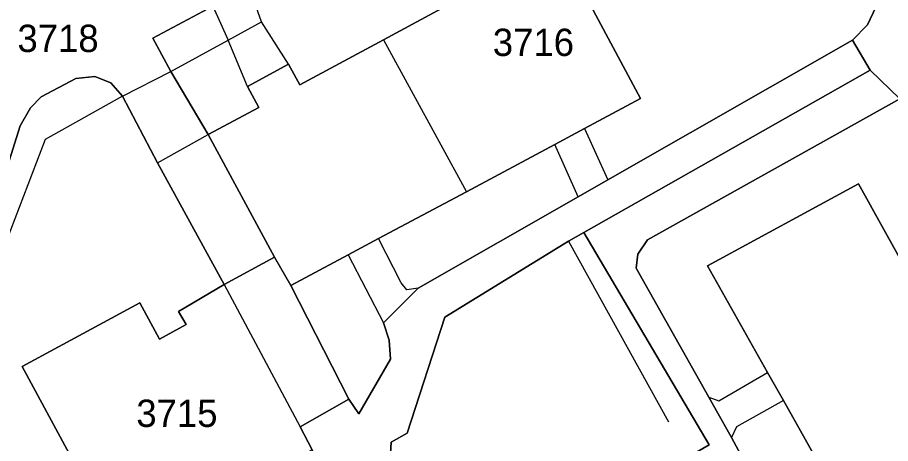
# Model space of a CAD drawing. Extents: x -262715 to -259381, y -1237238 to -1231182.
# Drawn here: x -261814.6 to -261750.6, y -1235451.6 to -1235420.4 of the extents above; entities that cross this region are included whole.
import ezdxf

# ---------------------------------------------------------------- set-up
doc = ezdxf.new("R2010")
doc.units = 0
for name, color, linetype in [('body_kn', 7, 'Continuous'), ('kladpar_druhypozemkov', 7, 'Continuous'), ('kladpar_hranice', 7, 'Continuous'), ('kladpar_parcelnecisla', 7, 'Continuous'), ('kladpar_plochy', 7, 'Continuous'), ('zappar_hrandruhpozemk', 7, 'Continuous')]:
    doc.layers.add(name, color=color, linetype=linetype)

msp = doc.modelspace()

# ---------------------------------------------------------------- linework, layer by layer
at = {"layer": 'body_kn'}
for p, q in [((-261796.69, -1235420.7), (-261796.69, -1235420.7)), ((-261796.69, -1235420.7), (-261796.69, -1235420.7)), ((-261752.31, -1235420.9), (-261752.31, -1235420.9)), ((-261804.67, -1235421.89), (-261804.67, -1235421.89)), ((-261799.13, -1235422.04), (-261799.13, -1235422.04)), ((-261787.76, -1235422), (-261787.76, -1235422)), ((-261787.76, -1235422), (-261787.76, -1235422)), ((-261753.4, -1235422.04), (-261753.4, -1235422.04)), ((-261753.4, -1235422.04), (-261753.4, -1235422.04)), ((-261803.33, -1235424.33), (-261803.33, -1235424.33)), ((-261803.33, -1235424.33), (-261803.33, -1235424.33)), ((-261794.71, -1235423.78), (-261794.71, -1235423.78)), ((-261794.71, -1235423.78), (-261794.71, -1235423.78)), ((-261752.11, -1235424.22), (-261752.11, -1235424.22)), ((-261810.3, -1235424.85), (-261810.3, -1235424.85)), ((-261808.91, -1235424.68), (-261808.91, -1235424.68)), ((-261808.91, -1235424.68), (-261808.91, -1235424.68)), ((-261807.73, -1235425.15), (-261807.73, -1235425.15)), ((-261797.73, -1235425.43), (-261797.73, -1235425.43)), ((-261797.73, -1235425.43), (-261797.73, -1235425.43)), ((-261793.88, -1235425.31), (-261793.88, -1235425.31)), ((-261812.84, -1235426.19), (-261812.84, -1235426.19)), ((-261806.88, -1235426.13), (-261806.88, -1235426.13)), ((-261806.88, -1235426.13), (-261806.88, -1235426.13)), ((-261768.93, -1235426.31), (-261768.93, -1235426.31)), ((-261796.9, -1235426.95), (-261796.9, -1235426.95)), ((-261813.62, -1235426.98), (-261813.62, -1235426.98)), ((-261814.39, -1235428.3), (-261814.39, -1235428.3)), ((-261773.04, -1235428.51), (-261773.04, -1235428.51)), ((-261773.04, -1235428.51), (-261773.04, -1235428.51)), ((-261812.54, -1235429.3), (-261812.54, -1235429.3)), ((-261800.6, -1235428.95), (-261800.6, -1235428.95)), ((-261775.22, -1235429.68), (-261775.22, -1235429.68)), ((-261804.32, -1235431.02), (-261804.32, -1235431.02)), ((-261804.32, -1235431.02), (-261804.32, -1235431.02)), ((-261771.33, -1235432.27), (-261771.33, -1235432.27)), ((-261752.97, -1235432.56), (-261752.97, -1235432.56)), ((-261752.97, -1235432.56), (-261752.97, -1235432.56)), ((-261781.69, -1235433.13), (-261781.69, -1235433.13)), ((-261773.5, -1235433.51), (-261773.5, -1235433.51)), ((-261773.5, -1235433.51), (-261773.5, -1235433.51)), ((-261788.12, -1235436.56), (-261788.12, -1235436.56)), ((-261773.09, -1235436.12), (-261773.09, -1235436.12)), ((-261773.09, -1235436.12), (-261773.09, -1235436.12)), ((-261774.22, -1235436.76), (-261774.22, -1235436.76)), ((-261774.22, -1235436.76), (-261774.22, -1235436.76)), ((-261768.42, -1235436.65), (-261768.42, -1235436.65)), ((-261790.34, -1235437.76), (-261790.34, -1235437.76)), ((-261790.34, -1235437.76), (-261790.34, -1235437.76)), ((-261769.14, -1235437.7), (-261769.14, -1235437.7)), ((-261795.74, -1235437.93), (-261795.74, -1235437.93)), ((-261795.74, -1235437.93), (-261795.74, -1235437.93)), ((-261769.25, -1235438.72), (-261769.25, -1235438.72)), ((-261764.02, -1235438.55), (-261764.02, -1235438.55)), ((-261799.43, -1235439.92), (-261799.43, -1235439.92)), ((-261799.43, -1235439.92), (-261799.43, -1235439.92)), ((-261794.54, -1235440), (-261794.54, -1235440)), ((-261786.48, -1235439.8), (-261786.48, -1235439.8)), ((-261786.06, -1235440.3), (-261786.06, -1235440.3)), ((-261785.22, -1235440.2), (-261785.22, -1235440.2)), ((-261785.22, -1235440.2), (-261785.22, -1235440.2)), ((-261805.61, -1235441.27), (-261805.61, -1235441.27)), ((-261802.77, -1235441.9), (-261802.77, -1235441.9)), ((-261783.26, -1235442.31), (-261783.26, -1235442.31)), ((-261802.22, -1235442.86), (-261802.22, -1235442.86)), ((-261787.76, -1235442.73), (-261787.76, -1235442.73)), ((-261804.18, -1235443.92), (-261804.18, -1235443.92)), ((-261787.35, -1235444), (-261787.35, -1235444)), ((-261787.25, -1235445.39), (-261787.25, -1235445.39)), ((-261814.23, -1235445.92), (-261814.23, -1235445.92)), ((-261759.63, -1235446.36), (-261759.63, -1235446.36)), ((-261790.31, -1235448.32), (-261790.31, -1235448.32)), ((-261763.94, -1235448.17), (-261763.94, -1235448.17)), ((-261763.94, -1235448.17), (-261763.94, -1235448.17)), ((-261763.19, -1235448.43), (-261763.19, -1235448.43)), ((-261758.46, -1235448.42), (-261758.46, -1235448.42)), ((-261758.46, -1235448.42), (-261758.46, -1235448.42)), ((-261789.57, -1235449.38), (-261789.57, -1235449.38)), ((-261766.88, -1235449.97), (-261766.88, -1235449.97)), ((-261793.87, -1235450.34), (-261793.87, -1235450.34)), ((-261761.9, -1235450.35), (-261761.9, -1235450.35)), ((-261786.03, -1235450.8), (-261786.03, -1235450.8)), ((-261762.27, -1235451.12), (-261762.27, -1235451.12)), ((-261787.21, -1235451.46), (-261787.21, -1235451.46))]:
    msp.add_line(p, q, dxfattribs=at)
at = {"layer": 'kladpar_druhypozemkov'}
for p, q in [((-261812.19, -1235420.99), (-261812.19, -1235420.99)), ((-261776.66, -1235421.05), (-261776.66, -1235421.05)), ((-261803.75, -1235448.3), (-261803.75, -1235448.3))]:
    msp.add_line(p, q, dxfattribs=at)
at = {"layer": 'kladpar_hranice'}
for points in [[(-261749.95, -1235426.33), (-261752.11, -1235424.22), (-261753.4, -1235422.04), (-261752.31, -1235420.9), (-261751.7, -1235419.61), (-261765.95, -1235404.41), (-261768.14, -1235402.68), (-261770.64, -1235401.02), (-261789.57, -1235388.48), (-261793.45, -1235383.46), (-261788.93, -1235386.19), (-261768.92, -1235399.19), (-261764.53, -1235402.74), (-261753.45, -1235414.48), (-261748.39, -1235420.2)], [(-261774.95, -1235415.07), (-261768.93, -1235426.31), (-261773.04, -1235428.51), (-261775.22, -1235429.68), (-261781.69, -1235433.13), (-261788.12, -1235436.56), (-261790.34, -1235437.76), (-261794.54, -1235440), (-261795.74, -1235437.93), (-261800.6, -1235428.95), (-261796.9, -1235426.95), (-261797.73, -1235425.43), (-261794.71, -1235423.78), (-261793.88, -1235425.31), (-261787.76, -1235422), (-261781.65, -1235418.69), (-261782.48, -1235417.16), (-261779.45, -1235415.52), (-261778.62, -1235417.05), (-261774.95, -1235415.07)], [(-261751.7, -1235419.61), (-261752.31, -1235420.9), (-261753.4, -1235422.04), (-261771.33, -1235432.27), (-261773.5, -1235433.51), (-261785.22, -1235440.2), (-261787.76, -1235442.73), (-261787.35, -1235444), (-261787.25, -1235445.39), (-261789.57, -1235449.38), (-261790.31, -1235448.32), (-261794.54, -1235440), (-261790.34, -1235437.76), (-261788.12, -1235436.56), (-261781.69, -1235433.13), (-261775.22, -1235429.68), (-261773.04, -1235428.51), (-261768.93, -1235426.31), (-261774.95, -1235415.07)], [(-261781.65, -1235418.69), (-261787.76, -1235422), (-261793.88, -1235425.31), (-261794.71, -1235423.78), (-261797.73, -1235425.43), (-261796.9, -1235426.95), (-261800.6, -1235428.95), (-261803.33, -1235424.33), (-261804.67, -1235421.89), (-261800.26, -1235419.54)], [(-261800.26, -1235419.54), (-261804.67, -1235421.89), (-261803.33, -1235424.33), (-261800.6, -1235428.95), (-261795.74, -1235437.93), (-261799.43, -1235439.92), (-261804.32, -1235431.02), (-261806.88, -1235426.13), (-261807.73, -1235425.15), (-261808.91, -1235424.68), (-261810.3, -1235424.85), (-261812.84, -1235426.19), (-261813.62, -1235426.98), (-261814.39, -1235428.3), (-261816.91, -1235436.31)], [(-261775.39, -1235487.37), (-261780.72, -1235477.75), (-261782.57, -1235474.37), (-261789.06, -1235462.59), (-261790.49, -1235458.53), (-261790.51, -1235456.22), (-261792.99, -1235452.03), (-261793.87, -1235450.34), (-261790.31, -1235448.32), (-261789.57, -1235449.38), (-261787.25, -1235445.39), (-261787.35, -1235444), (-261787.76, -1235442.73), (-261785.22, -1235440.2), (-261773.5, -1235433.51), (-261771.33, -1235432.27), (-261753.4, -1235422.04)], [(-261753.4, -1235422.04), (-261752.11, -1235424.22), (-261773.09, -1235436.12), (-261774.22, -1235436.76), (-261783.26, -1235442.31), (-261786.03, -1235450.8), (-261787.21, -1235451.46), (-261787.77, -1235460.98), (-261783.5, -1235458.95), (-261779.97, -1235465.46), (-261784.25, -1235467.69), (-261766.01, -1235500.78)], [(-261703.82, -1235554.81), (-261717.49, -1235533.49), (-261720.95, -1235535.54), (-261724.65, -1235529.36), (-261721.21, -1235527.35), (-261741.69, -1235490.92), (-261746.46, -1235482.59), (-261762.17, -1235454.92), (-261767.41, -1235457.85), (-261769.12, -1235454.68), (-261763.9, -1235451.67), (-261773.09, -1235436.12), (-261752.11, -1235424.22), (-261749.95, -1235426.33)], [(-261816.91, -1235436.31), (-261814.39, -1235428.3), (-261813.62, -1235426.98), (-261812.84, -1235426.19), (-261810.3, -1235424.85), (-261808.91, -1235424.68)], [(-261808.91, -1235424.68), (-261807.73, -1235425.15), (-261806.88, -1235426.13), (-261804.32, -1235431.02), (-261799.43, -1235439.92), (-261802.77, -1235441.9), (-261802.22, -1235442.86), (-261804.18, -1235443.92), (-261805.61, -1235441.27), (-261814.23, -1235445.92), (-261805.54, -1235462.02), (-261808.32, -1235463.31), (-261806.07, -1235467.44), (-261804.96, -1235469.46), (-261801.29, -1235476.17), (-261797.74, -1235482.67), (-261796.59, -1235484.78), (-261794.24, -1235489.08)], [(-261702.44, -1235554.03), (-261718.94, -1235528.05), (-261721.43, -1235523.65), (-261727.61, -1235512.61), (-261729.76, -1235508.8), (-261736.11, -1235497.5), (-261738.53, -1235493.35), (-261744.87, -1235482.21), (-261747.16, -1235478.14), (-261753.42, -1235467.18), (-261755.87, -1235462.99), (-261762.27, -1235451.12), (-261763.94, -1235448.17), (-261769.25, -1235438.72), (-261769.14, -1235437.7), (-261768.42, -1235436.65), (-261749.95, -1235426.33)], [(-261749.95, -1235426.33), (-261768.42, -1235436.65), (-261769.14, -1235437.7), (-261769.25, -1235438.72), (-261763.94, -1235448.17), (-261762.27, -1235451.12), (-261755.87, -1235462.99), (-261753.42, -1235467.18), (-261747.16, -1235478.14), (-261744.87, -1235482.21), (-261738.53, -1235493.35), (-261736.11, -1235497.5), (-261729.76, -1235508.8), (-261727.61, -1235512.61), (-261721.43, -1235523.65), (-261718.94, -1235528.05), (-261702.44, -1235554.03)], [(-261749.91, -1235463.6), (-261751, -1235461.65), (-261755.28, -1235454.07), (-261758.46, -1235448.42), (-261759.63, -1235446.36), (-261764.02, -1235438.55), (-261752.97, -1235432.56)], [(-261749.25, -1235439.25), (-261752.97, -1235432.56), (-261764.02, -1235438.55), (-261759.63, -1235446.36), (-261758.46, -1235448.42), (-261755.28, -1235454.07), (-261751, -1235461.65), (-261749.91, -1235463.6)], [(-261752.97, -1235432.56), (-261749.25, -1235439.25)], [(-261738.88, -1235547.2), (-261741.3, -1235543.14), (-261746.14, -1235534.82), (-261766.01, -1235500.78), (-261784.25, -1235467.69), (-261779.97, -1235465.46), (-261783.5, -1235458.95), (-261787.77, -1235460.98), (-261787.21, -1235451.46), (-261786.03, -1235450.8), (-261783.26, -1235442.31), (-261774.22, -1235436.76), (-261773.09, -1235436.12)], [(-261773.09, -1235436.12), (-261763.9, -1235451.67), (-261769.12, -1235454.68), (-261767.41, -1235457.85), (-261762.17, -1235454.92), (-261746.46, -1235482.59), (-261741.69, -1235490.92), (-261721.21, -1235527.35), (-261724.65, -1235529.36), (-261720.95, -1235535.54), (-261717.49, -1235533.49), (-261703.82, -1235554.81)], [(-261795.74, -1235437.93), (-261794.54, -1235440), (-261790.31, -1235448.32), (-261793.87, -1235450.34), (-261792.99, -1235452.03), (-261798.35, -1235454.99), (-261797.13, -1235457.04), (-261805.54, -1235462.02), (-261814.23, -1235445.92), (-261805.61, -1235441.27), (-261804.18, -1235443.92), (-261802.22, -1235442.86), (-261802.77, -1235441.9), (-261799.43, -1235439.92), (-261795.74, -1235437.93)]]:
    msp.add_lwpolyline(points, dxfattribs=at)
at = {"layer": 'kladpar_plochy'}
for p, q in [((-261800.26, -1235419.54), (-261804.67, -1235421.89)), ((-261804.67, -1235421.89), (-261803.33, -1235424.33)), ((-261803.33, -1235424.33), (-261800.6, -1235428.95)), ((-261810.3, -1235424.85), (-261812.84, -1235426.19)), ((-261808.91, -1235424.68), (-261810.3, -1235424.85)), ((-261807.73, -1235425.15), (-261808.91, -1235424.68)), ((-261806.88, -1235426.13), (-261807.73, -1235425.15)), ((-261812.84, -1235426.19), (-261813.62, -1235426.98)), ((-261804.32, -1235431.02), (-261806.88, -1235426.13)), ((-261813.62, -1235426.98), (-261814.39, -1235428.3)), ((-261814.39, -1235428.3), (-261816.91, -1235436.31)), ((-261800.6, -1235428.95), (-261795.74, -1235437.93)), ((-261799.43, -1235439.92), (-261804.32, -1235431.02)), ((-261795.74, -1235437.93), (-261799.43, -1235439.92))]:
    msp.add_line(p, q, dxfattribs=at)
for points in [[(-261749.95, -1235426.33), (-261752.11, -1235424.22), (-261753.4, -1235422.04), (-261752.31, -1235420.9), (-261751.7, -1235419.61), (-261765.95, -1235404.41), (-261768.14, -1235402.68), (-261770.64, -1235401.02), (-261789.57, -1235388.48), (-261793.45, -1235383.46), (-261788.93, -1235386.19), (-261768.92, -1235399.19), (-261764.53, -1235402.74), (-261753.45, -1235414.48), (-261748.39, -1235420.2)], [(-261751.7, -1235419.61), (-261752.31, -1235420.9), (-261753.4, -1235422.04), (-261771.33, -1235432.27), (-261773.5, -1235433.51), (-261785.22, -1235440.2), (-261787.76, -1235442.73), (-261787.35, -1235444), (-261787.25, -1235445.39), (-261789.57, -1235449.38), (-261790.31, -1235448.32), (-261794.54, -1235440), (-261790.34, -1235437.76), (-261788.12, -1235436.56), (-261781.69, -1235433.13), (-261775.22, -1235429.68), (-261773.04, -1235428.51), (-261768.93, -1235426.31), (-261774.95, -1235415.07)], [(-261781.65, -1235418.69), (-261787.76, -1235422), (-261793.88, -1235425.31), (-261794.71, -1235423.78), (-261797.73, -1235425.43), (-261796.9, -1235426.95), (-261800.6, -1235428.95), (-261803.33, -1235424.33), (-261804.67, -1235421.89), (-261800.26, -1235419.54)], [(-261792.99, -1235452.03), (-261793.87, -1235450.34), (-261790.31, -1235448.32), (-261789.57, -1235449.38), (-261787.25, -1235445.39), (-261787.35, -1235444), (-261787.76, -1235442.73), (-261785.22, -1235440.2), (-261773.5, -1235433.51), (-261771.33, -1235432.27), (-261753.4, -1235422.04), (-261752.11, -1235424.22), (-261773.09, -1235436.12), (-261774.22, -1235436.76), (-261783.26, -1235442.31), (-261786.03, -1235450.8), (-261787.21, -1235451.46), (-261787.77, -1235460.98)], [(-261741.69, -1235490.92), (-261746.46, -1235482.59), (-261762.17, -1235454.92), (-261767.41, -1235457.85), (-261769.12, -1235454.68), (-261763.9, -1235451.67), (-261773.09, -1235436.12), (-261752.11, -1235424.22), (-261749.95, -1235426.33), (-261768.42, -1235436.65), (-261769.14, -1235437.7), (-261769.25, -1235438.72), (-261763.94, -1235448.17), (-261762.27, -1235451.12), (-261755.87, -1235462.99), (-261753.42, -1235467.18), (-261747.16, -1235478.14), (-261744.87, -1235482.21), (-261738.53, -1235493.35)], [(-261816.91, -1235436.31), (-261814.39, -1235428.3), (-261813.62, -1235426.98), (-261812.84, -1235426.19), (-261810.3, -1235424.85), (-261808.91, -1235424.68), (-261807.73, -1235425.15), (-261806.88, -1235426.13), (-261804.32, -1235431.02), (-261799.43, -1235439.92), (-261802.77, -1235441.9), (-261802.22, -1235442.86), (-261804.18, -1235443.92), (-261805.61, -1235441.27), (-261814.23, -1235445.92), (-261805.54, -1235462.02), (-261808.32, -1235463.31), (-261806.07, -1235467.44), (-261804.96, -1235469.46), (-261801.29, -1235476.17), (-261797.74, -1235482.67), (-261796.59, -1235484.78), (-261794.24, -1235489.08)], [(-261738.53, -1235493.35), (-261744.87, -1235482.21), (-261747.16, -1235478.14), (-261753.42, -1235467.18), (-261755.87, -1235462.99), (-261762.27, -1235451.12), (-261763.94, -1235448.17), (-261769.25, -1235438.72), (-261769.14, -1235437.7), (-261768.42, -1235436.65), (-261749.95, -1235426.33), (-261748.8, -1235425.86), (-261747.13, -1235425.85), (-261744.14, -1235430.75), (-261742.41, -1235434.07), (-261739.92, -1235438.82), (-261734.23, -1235449.27), (-261731.76, -1235453.87), (-261725.66, -1235465.04), (-261723.31, -1235469.51), (-261717.78, -1235480.54), (-261715.18, -1235485.41), (-261709.63, -1235495.51)], [(-261749.91, -1235463.6), (-261751, -1235461.65), (-261755.28, -1235454.07), (-261758.46, -1235448.42), (-261759.63, -1235446.36), (-261764.02, -1235438.55), (-261752.97, -1235432.56), (-261749.25, -1235439.25)], [(-261749.25, -1235439.25), (-261752.97, -1235432.56), (-261764.02, -1235438.55), (-261759.63, -1235446.36), (-261758.46, -1235448.42), (-261755.28, -1235454.07), (-261751, -1235461.65), (-261749.91, -1235463.6)], [(-261738.88, -1235547.2), (-261741.3, -1235543.14), (-261746.14, -1235534.82), (-261766.01, -1235500.78), (-261784.25, -1235467.69), (-261779.97, -1235465.46), (-261783.5, -1235458.95), (-261787.77, -1235460.98), (-261787.21, -1235451.46), (-261786.03, -1235450.8), (-261783.26, -1235442.31), (-261774.22, -1235436.76), (-261773.09, -1235436.12), (-261763.9, -1235451.67), (-261769.12, -1235454.68), (-261767.41, -1235457.85), (-261762.17, -1235454.92), (-261746.46, -1235482.59), (-261741.69, -1235490.92), (-261721.21, -1235527.35), (-261724.65, -1235529.36), (-261720.95, -1235535.54), (-261717.49, -1235533.49), (-261703.82, -1235554.81)]]:
    msp.add_lwpolyline(points, dxfattribs=at)
for points in [[(-261774.95, -1235415.07), (-261768.93, -1235426.31), (-261773.04, -1235428.51), (-261775.22, -1235429.68), (-261781.69, -1235433.13), (-261788.12, -1235436.56), (-261790.34, -1235437.76), (-261794.54, -1235440), (-261795.74, -1235437.93), (-261800.6, -1235428.95), (-261796.9, -1235426.95), (-261797.73, -1235425.43), (-261794.71, -1235423.78), (-261793.88, -1235425.31), (-261787.76, -1235422), (-261781.65, -1235418.69), (-261782.48, -1235417.16), (-261779.45, -1235415.52), (-261778.62, -1235417.05)], [(-261795.74, -1235437.93), (-261794.54, -1235440), (-261790.31, -1235448.32), (-261793.87, -1235450.34), (-261792.99, -1235452.03), (-261798.35, -1235454.99), (-261797.13, -1235457.04), (-261805.54, -1235462.02), (-261814.23, -1235445.92), (-261805.61, -1235441.27), (-261804.18, -1235443.92), (-261802.22, -1235442.86), (-261802.77, -1235441.9), (-261799.43, -1235439.92)]]:
    msp.add_lwpolyline(points, close=True, dxfattribs=at)
at = {"layer": 'zappar_hrandruhpozemk'}
for p, q in [((-261796.69, -1235420.7), (-261797.61, -1235418.14)), ((-261800.26, -1235419.54), (-261799.13, -1235422.04)), ((-261794.71, -1235423.78), (-261796.69, -1235420.7)), ((-261803.33, -1235424.33), (-261799.13, -1235422.04)), ((-261787.76, -1235422), (-261781.69, -1235433.13)), ((-261806.88, -1235426.13), (-261803.33, -1235424.33)), ((-261806.88, -1235426.13), (-261812.54, -1235429.3)), ((-261773.04, -1235428.51), (-261771.33, -1235432.27)), ((-261812.54, -1235429.3), (-261821.96, -1235453.82)), ((-261804.32, -1235431.02), (-261800.6, -1235428.95)), ((-261773.5, -1235433.51), (-261775.22, -1235429.68)), ((-261786.48, -1235439.8), (-261788.12, -1235436.56)), ((-261774.22, -1235436.76), (-261766.88, -1235449.97)), ((-261790.34, -1235437.76), (-261787.76, -1235442.73)), ((-261799.43, -1235439.92), (-261793.87, -1235450.34)), ((-261763.19, -1235448.43), (-261759.63, -1235446.36)), ((-261763.94, -1235448.17), (-261763.19, -1235448.43)), ((-261758.46, -1235448.42), (-261761.9, -1235450.35)), ((-261761.9, -1235450.35), (-261762.27, -1235451.12))]:
    msp.add_line(p, q, dxfattribs=at)
for points in [[(-261797.73, -1235425.43), (-261799.13, -1235422.04), (-261796.69, -1235420.7)], [(-261785.22, -1235440.2), (-261786.06, -1235440.3), (-261786.48, -1235439.8)]]:
    msp.add_lwpolyline(points, dxfattribs=at)

# ---------------------------------------------------------------- texts
at = {"layer": 'kladpar_parcelnecisla'}
for s, p in [('3718', (-261814.579, -1235422.9)), ('3716', (-261779.756, -1235423.19)), ('3715', (-261805.871, -1235450.35))]:
    msp.add_text(s, height=2, dxfattribs=at).set_placement(p)

doc.saveas('drawing.dxf')
